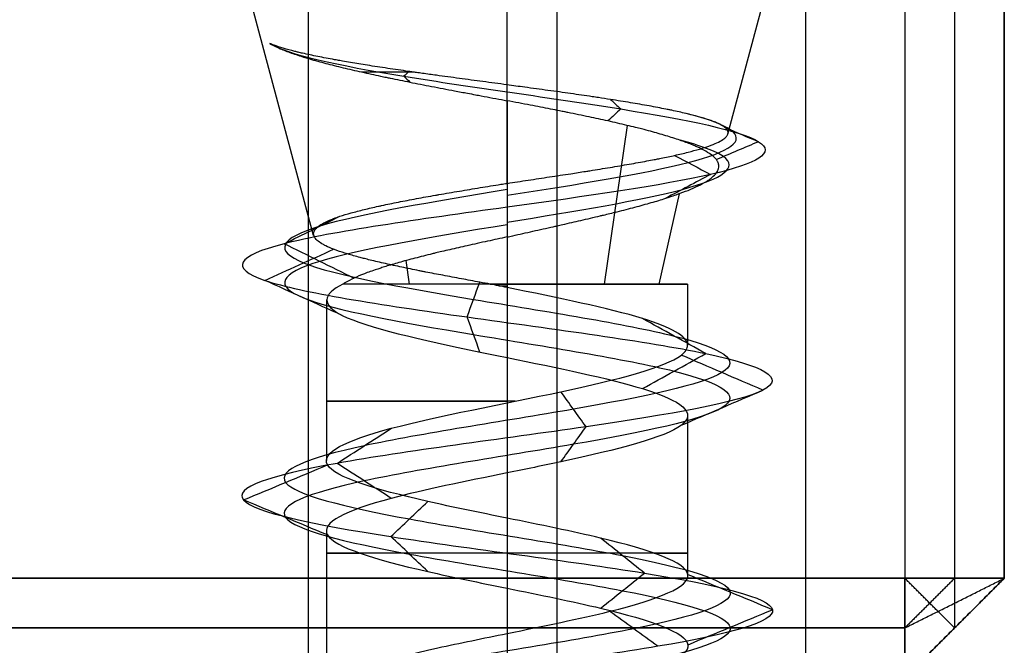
# Model space of a CAD drawing. Header units: millimetres. Extents: x -429 to 422, y -262 to 259.
# Tile 1048 of 1056: x 411.97 to 421.87, y 195.39 to 201.68. Entities that reach past the tile are written whole.
import ezdxf

# ---------------------------------------------------------------- set-up
doc = ezdxf.new("R2010")
doc.units = ezdxf.units.MM
doc.layers.add('Default', color=7, linetype='Continuous', true_color=0x000000)

msp = doc.modelspace()

# ---------------------------------------------------------------- linework, layer by layer
at = {"layer": 'Default', "color": 9, "true_color": 0xbebcba}
for p, q in [((414.9255, 199.5108, 845.8222), (414.1681, 202.3376, 845.8222)), ((416.8726, 201.0239, 848.1747), (416.8726, 202.3376, 848.5267)), ((416.8726, 200.0336, 843.735), (416.8726, 202.3376, 843.1177)), ((419.0922, 200.5283, 845.8222), (419.5771, 202.3376, 845.8222)), ((417.8525, 199.0212, 847.351), (418.0831, 200.6155, 847.7107)), ((418.4014, 199.0212, 844.8423), (418.6063, 199.9297, 844.7109)), ((415.8927, 199.0212, 844.2934), (415.8586, 199.2571, 844.2402)), ((416.8726, 199.0212, 844.0063), (416.8726, 197.8285, 844.0063)), ((418.6885, 199.0212, 845.8222), (418.6879, 198.4078, 845.8222)), ((415.0567, 198.862, 845.8222), (415.0567, 197.2475, 845.8222)), ((418.6885, 197.702, 845.8222), (418.6885, 196.0887, 845.8222)), ((416.8726, 197.1233, 844.0083), (416.8726, 195.5099, 844.0103)), ((415.0567, 196.5438, 845.8222), (415.0567, 194.9315, 845.8222))]:
    msp.add_line(p, q, dxfattribs=at)
at = {"layer": 'Default', "color": 9, "true_color": 0xbebcba, "extrusion": (0, -1, 0)}
msp.add_arc((416.8726, 845.8222, -201.1519), 2.3868, 113.11621, 127.68407, dxfattribs=at)
at = {"layer": 'Default', "color": 9, "true_color": 0xbebcba, "extrusion": (0, 1, 0)}
for centre, start, end in [((-416.8726, 845.8222, 199.0212), 180, 335.32381), ((-416.8726, 845.8222, 199.0212), 84.67619, 90), ((-416.8726, 845.8222, 199.0212), 90, 180), ((-416.8726, 845.8222, 197.845), 267.44382, 90), ((-416.8726, 845.8222, 196.3167), 270, 35.24082), ((-416.8726, 845.8222, 196.3167), 144.57678, 270)]:
    msp.add_arc(centre, 1.8159, start, end, dxfattribs=at)
at = {"layer": 'Default'}
for points in [[(420.8726, 209.0648, 1343.8222), (420.8726, 202.5648, 1343.8222), (420.8726, 196.0648, 1343.8222)], [(420.8726, 209.0648, 771.8222), (420.8726, 202.5648, 771.8222), (420.8726, 196.0648, 771.8222)], [(421.3726, 209.0648, 1343.3222), (421.3726, 202.5648, 1343.3222), (421.3726, 196.0648, 1343.3222)], [(421.3726, 209.0648, 772.3222), (421.3726, 202.5648, 772.3222), (421.3726, 196.0648, 772.3222)], [(421.8726, 209.0648, 1342.8222), (421.8726, 202.5648, 1342.8222), (421.8726, 196.0648, 1342.8222)], [(421.8726, 209.0648, 772.8222), (421.8726, 202.5648, 772.8222), (421.8726, 196.0648, 772.8222)], [(421.8726, 196.0648, 1057.8222), (421.8726, 202.5648, 1057.8222), (421.8726, 209.0648, 1057.8222)], [(414.8726, 208.0648, 845.8222), (414.8726, 201.5648, 845.8222), (414.8726, 195.0648, 845.8222)], [(417.3726, 208.0648, 848.3222), (417.3726, 201.5648, 848.3222), (417.3726, 195.0648, 848.3222)], [(417.3726, 208.0648, 843.3222), (417.3726, 201.5648, 843.3222), (417.3726, 195.0648, 843.3222)], [(419.8726, 208.0648, 845.8222), (419.8726, 201.5648, 845.8222), (419.8726, 195.0648, 845.8222)], [(-427.1274, 196.0648, 1343.8222), (-3.1274, 196.0648, 1343.8222), (420.8726, 196.0648, 1343.8222)], [(420.8726, 196.0648, 771.8222), (-3.1274, 196.0648, 771.8222), (-427.1274, 196.0648, 771.8222)], [(420.8726, 196.0648, 1343.8222), (420.8726, 195.5648, 1343.3222), (420.8726, 195.0648, 1342.8222)], [(420.8726, 195.0648, 1342.8222), (421.3726, 195.5648, 1342.8222), (421.8726, 196.0648, 1342.8222)], [(420.8726, 195.0648, 772.8222), (420.8726, 195.5648, 772.3222), (420.8726, 196.0648, 771.8222)], [(421.8726, 196.0648, 1342.8222), (421.3726, 196.0648, 1343.3222), (420.8726, 196.0648, 1343.8222)], [(421.8726, 196.0648, 772.8222), (421.3726, 195.5648, 772.8222), (420.8726, 195.0648, 772.8222)], [(420.8726, 196.0648, 771.8222), (421.3726, 196.0648, 772.3222), (421.8726, 196.0648, 772.8222)], [(421.8726, 196.0648, 1057.8222), (421.3726, 195.5648, 1057.8222), (420.8726, 195.0648, 1057.8222)], [(420.8726, 195.5648, 1343.3222), (421.3726, 195.8148, 1343.0722), (421.8726, 196.0648, 1342.8222)], [(421.3726, 196.0648, 772.3222), (421.1226, 195.8148, 772.3222), (420.8726, 195.5648, 772.3222)], [(421.3726, 195.5648, 772.8222), (421.1226, 195.8148, 772.3222), (420.8726, 196.0648, 771.8222)], [(421.3726, 196.0648, 1343.3222), (421.3726, 195.8148, 1343.0722), (421.3726, 195.5648, 1342.8222)], [(421.8726, 196.0648, 1342.8222), (421.8726, 196.0648, 1057.8222), (421.8726, 196.0648, 772.8222)], [(-427.1274, 195.5648, 1343.3222), (-3.1274, 195.5648, 1343.3222), (420.8726, 195.5648, 1343.3222)], [(420.8726, 195.5648, 772.3222), (-3.1274, 195.5648, 772.3222), (-427.1274, 195.5648, 772.3222)], [(421.3726, 195.5648, 1342.8222), (421.3726, 195.5648, 1057.8222), (421.3726, 195.5648, 772.8222)]]:
    msp.add_open_spline(points, degree=2, dxfattribs=at)
at = {"layer": 'Default', "color": 9, "true_color": 0xbebcba}
for points, knots in [([(414.4869, 201.4394, 846.4377), (414.51, 201.4255, 846.5127), (414.537, 201.4116, 846.5864), (414.5674, 201.3977, 846.6585), (414.599, 201.3833, 846.7333), (414.6343, 201.3689, 846.8063), (414.6732, 201.3545, 846.8775), (414.7123, 201.34, 846.9491), (414.755, 201.3254, 847.0188), (414.801, 201.3108, 847.0863), (414.8347, 201.3001, 847.1357), (414.8701, 201.2894, 847.1838), (414.9073, 201.2786, 847.2308), (414.9198, 201.275, 847.2465), (414.9325, 201.2714, 847.2621), (414.9453, 201.2678, 847.2775), (414.9531, 201.2656, 847.2868), (414.9609, 201.2635, 847.296), (414.9687, 201.2613, 847.3052), (415.0212, 201.2468, 847.3664), (415.0764, 201.2323, 847.4248), (415.1343, 201.2178, 847.4804), (415.192, 201.2033, 847.5359), (415.2524, 201.1888, 847.5885), (415.3151, 201.1742, 847.6379), (415.377, 201.1599, 847.6867), (415.4413, 201.1455, 847.7325), (415.5077, 201.131, 847.7749), (415.5383, 201.1243, 847.7945), (415.5693, 201.1177, 847.8134), (415.6009, 201.111, 847.8315), (415.6195, 201.107, 847.8422), (415.6383, 201.1031, 847.8527), (415.6573, 201.0991, 847.8629), (415.6702, 201.0964, 847.8699), (415.6831, 201.0937, 847.8767), (415.6961, 201.091, 847.8834), (415.761, 201.0775, 847.9167), (415.8274, 201.0641, 847.9469), (415.895, 201.0506, 847.9736), (415.9667, 201.0363, 848.002), (416.0398, 201.022, 848.0266), (416.1141, 201.0077, 848.0474), (416.1901, 200.993, 848.0687), (416.2673, 200.9783, 848.0861), (416.3454, 200.9636, 848.0995), (416.3886, 200.9554, 848.107), (416.4321, 200.9472, 848.1133), (416.4758, 200.939, 848.1183), (416.502, 200.934, 848.1213), (416.5283, 200.9291, 848.1239), (416.5546, 200.9242, 848.1261), (416.5644, 200.9223, 848.1269), (416.5742, 200.9205, 848.1276), (416.5841, 200.9186, 848.1283), (416.6618, 200.9041, 848.1337), (416.7395, 200.8895, 848.1353), (416.8171, 200.875, 848.1332), (416.8352, 200.8716, 848.1327), (416.8533, 200.8682, 848.132), (416.8726, 200.8644, 848.132)], [-4.145818, -4.145818, -4.145818, -4.145818, -3.836571, -3.836571, -3.836571, -3.516721, -3.516721, -3.516721, -3.19456, -3.19456, -3.19456, -2.958659, -2.958659, -2.958659, -2.879417, -2.879417, -2.879417, -2.831762, -2.831762, -2.831762, -2.514562, -2.514562, -2.514562, -2.198864, -2.198864, -2.198864, -1.887719, -1.887719, -1.887719, -1.744247, -1.744247, -1.744247, -1.65928, -1.65928, -1.65928, -1.601489, -1.601489, -1.601489, -1.313839, -1.313839, -1.313839, -1.009245, -1.009245, -1.009245, -0.696967, -0.696967, -0.696967, -0.523376, -0.523376, -0.523376, -0.419215, -0.419215, -0.419215, -0.380247, -0.380247, -0.380247, -0.073117, -0.073117, -0.073117, 0, 0, 0, 0]), ([(416.8726, 201.0239, 848.1747), (416.8706, 201.0242, 848.1738), (416.8699, 201.0243, 848.1738), (416.8692, 201.0244, 848.1738), (416.7892, 201.035, 848.1766), (416.7093, 201.0457, 848.1754), (416.6298, 201.0563, 848.1704), (416.5502, 201.0669, 848.1654), (416.471, 201.0775, 848.1565), (416.3925, 201.0881, 848.1436), (416.3151, 201.0985, 848.131), (416.2384, 201.1089, 848.1146), (416.1627, 201.1193, 848.0944), (416.1152, 201.1258, 848.0817), (416.068, 201.1323, 848.0675), (416.0214, 201.1388, 848.0517), (416.001, 201.1417, 848.0448), (415.9807, 201.1445, 848.0377), (415.9604, 201.1474, 848.0302), (415.9484, 201.1491, 848.0258), (415.9365, 201.1508, 848.0212), (415.9246, 201.1525, 848.0166), (415.9107, 201.1544, 848.0112), (415.8968, 201.1564, 848.0056), (415.883, 201.1584, 847.9999), (415.811, 201.1687, 847.9703), (415.7407, 201.179, 847.9369), (415.6724, 201.1892, 847.9), (415.602, 201.1998, 847.8621), (415.5336, 201.2103, 847.8205), (415.4674, 201.2208, 847.7756), (415.4095, 201.23, 847.7363), (415.3532, 201.2392, 847.6944), (415.2988, 201.2483, 847.65), (415.2707, 201.253, 847.6272), (415.2432, 201.2578, 847.6038), (415.2162, 201.2625, 847.5797), (415.1995, 201.2654, 847.5649), (415.183, 201.2683, 847.5498), (415.1668, 201.2712, 847.5345), (415.1571, 201.2729, 847.5254), (415.1475, 201.2747, 847.5162), (415.1379, 201.2764, 847.507), (415.0794, 201.287, 847.4502), (415.0237, 201.2976, 847.3906), (414.971, 201.3081, 847.3285), (414.916, 201.3191, 847.2636), (414.8643, 201.3301, 847.1959), (414.8161, 201.3411, 847.1257), (414.8013, 201.3444, 847.1042), (414.7869, 201.3478, 847.0825), (414.7728, 201.3512, 847.0606), (414.7614, 201.3539, 847.0427), (414.7501, 201.3566, 847.0248), (414.7392, 201.3593, 847.0066), (414.6966, 201.3699, 846.9365), (414.6577, 201.3804, 846.8645), (414.6224, 201.3909, 846.7907), (414.5879, 201.4012, 846.7185), (414.557, 201.4114, 846.6446), (414.5299, 201.4217, 846.5694), (414.5143, 201.4276, 846.5259), (414.4999, 201.4335, 846.482), (414.4869, 201.4394, 846.4377)], [-4.147836, -4.147836, -4.147836, -4.147836, -4.143142, -4.143142, -4.143142, -3.830207, -3.830207, -3.830207, -3.518241, -3.518241, -3.518241, -3.211204, -3.211204, -3.211204, -3.018406, -3.018406, -3.018406, -2.93403, -2.93403, -2.93403, -2.883995, -2.883995, -2.883995, -2.825511, -2.825511, -2.825511, -2.520907, -2.520907, -2.520907, -2.207682, -2.207682, -2.207682, -1.933053, -1.933053, -1.933053, -1.791441, -1.791441, -1.791441, -1.704077, -1.704077, -1.704077, -1.652038, -1.652038, -1.652038, -1.332918, -1.332918, -1.332918, -0.999628, -0.999628, -0.999628, -0.897575, -0.897575, -0.897575, -0.814621, -0.814621, -0.814621, -0.49401, -0.49401, -0.49401, -0.18083, -0.18083, -0.18083, 0, 0, 0, 0]), ([(419.0922, 200.5283, 845.8222), (419.0927, 200.5297, 845.832), (419.093, 200.5311, 845.8417), (419.0934, 200.5325, 845.8515), (419.0958, 200.5433, 845.9278), (419.0944, 200.554, 846.0039), (419.0889, 200.5648, 846.0796), (419.0837, 200.5751, 846.1524), (419.0748, 200.5854, 846.2248), (419.0622, 200.5956, 846.2965), (419.0491, 200.6063, 846.3708), (419.032, 200.6169, 846.4444), (419.011, 200.6275, 846.517), (419.0006, 200.6328, 846.553), (418.9892, 200.638, 846.5888), (418.977, 200.6433, 846.6243), (418.9711, 200.6458, 846.6412), (418.965, 200.6483, 846.6581), (418.9588, 200.6508, 846.6749), (418.9547, 200.6524, 846.6857), (418.9506, 200.654, 846.6965), (418.9464, 200.6557, 846.7072), (418.9186, 200.6663, 846.7785), (418.8872, 200.677, 846.8482), (418.8524, 200.6876, 846.9162), (418.8172, 200.6984, 846.985), (418.7785, 200.7091, 847.052), (418.7366, 200.7198, 847.1171), (418.6948, 200.7304, 847.182), (418.6497, 200.7411, 847.2449), (418.6016, 200.7518, 847.3055), (418.578, 200.757, 847.3353), (418.5536, 200.7622, 847.3646), (418.5285, 200.7675, 847.3932), (418.5168, 200.7699, 847.4067), (418.5049, 200.7724, 847.4199), (418.4929, 200.7748, 847.4331), (418.4853, 200.7764, 847.4413), (418.4777, 200.7779, 847.4495), (418.4701, 200.7794, 847.4576), (418.4163, 200.7902, 847.5148), (418.3597, 200.801, 847.5691), (418.3007, 200.8117, 847.6203), (418.2408, 200.8225, 847.6722), (418.1784, 200.8334, 847.721), (418.1136, 200.8442, 847.7663), (418.0488, 200.855, 847.8116), (417.9816, 200.8658, 847.8535), (417.9123, 200.8766, 847.8916), (417.8727, 200.8827, 847.9133), (417.8324, 200.8889, 847.9338), (417.7914, 200.8951, 847.9531), (417.7811, 200.8966, 847.9579), (417.7707, 200.8982, 847.9627), (417.7603, 200.8997, 847.9674), (417.7499, 200.9013, 847.9721), (417.7395, 200.9028, 847.9767), (417.729, 200.9044, 847.9813), (417.6579, 200.9149, 848.0121), (417.5852, 200.9254, 848.0392), (417.5114, 200.9359, 848.0625), (417.4366, 200.9466, 848.0863), (417.3605, 200.9572, 848.1062), (417.2836, 200.9677, 848.1223), (417.2063, 200.9784, 848.1385), (417.1282, 200.989, 848.1509), (417.0495, 200.9996, 848.1594), (416.9908, 201.0075, 848.1658), (416.9318, 201.0154, 848.1701), (416.8726, 201.0239, 848.1747)], [4.427155, 4.427155, 4.427155, 4.427155, 4.465455, 4.465455, 4.465455, 4.763943, 4.763943, 4.763943, 5.049779, 5.049779, 5.049779, 5.345905, 5.345905, 5.345905, 5.493009, 5.493009, 5.493009, 5.563345, 5.563345, 5.563345, 5.608544, 5.608544, 5.608544, 5.908181, 5.908181, 5.908181, 6.211351, 6.211351, 6.211351, 6.514458, 6.514458, 6.514458, 6.66363, 6.66363, 6.66363, 6.73349, 6.73349, 6.73349, 6.777165, 6.777165, 6.777165, 7.084233, 7.084233, 7.084233, 7.394571, 7.394571, 7.394571, 7.704545, 7.704545, 7.704545, 7.881674, 7.881674, 7.881674, 7.926484, 7.926484, 7.926484, 7.971096, 7.971096, 7.971096, 8.274718, 8.274718, 8.274718, 8.582594, 8.582594, 8.582594, 8.89231, 8.89231, 8.89231, 9.124255, 9.124255, 9.124255, 9.124255]), ([(416.8726, 199.4944, 843.8795), (416.8915, 199.4986, 843.8784), (416.9104, 199.5028, 843.8776), (416.9294, 199.5071, 843.877), (416.997, 199.5222, 843.875), (417.0645, 199.5373, 843.8768), (417.1319, 199.5523, 843.8821), (417.2005, 199.5676, 843.8875), (417.2689, 199.5829, 843.8965), (417.3369, 199.5982, 843.9092), (417.3493, 199.601, 843.9115), (417.3618, 199.6038, 843.9139), (417.3742, 199.6066, 843.9165), (417.3936, 199.6109, 843.9205), (417.4129, 199.6153, 843.9248), (417.4321, 199.6196, 843.9293), (417.4931, 199.6334, 843.9438), (417.5535, 199.6472, 843.9611), (417.6129, 199.6609, 843.9811), (417.6794, 199.6763, 844.0035), (417.7447, 199.6916, 844.0293), (417.8087, 199.7068, 844.0584), (417.8197, 199.7095, 844.0634), (417.8308, 199.7121, 844.0685), (417.8417, 199.7148, 844.0738), (417.8637, 199.72, 844.0842), (417.8854, 199.7253, 844.095), (417.9069, 199.7306, 844.1062), (417.9313, 199.7365, 844.1189), (417.9555, 199.7425, 844.1321), (417.9794, 199.7484, 844.1458), (418.041, 199.7638, 844.181), (418.1007, 199.7791, 844.2194), (418.1582, 199.7943, 844.2607), (418.2154, 199.8095, 844.3018), (418.2703, 199.8246, 844.3458), (418.3228, 199.8397, 844.3927), (418.3734, 199.8542, 844.4378), (418.4217, 199.8687, 844.4857), (418.4673, 199.8832, 844.536), (418.4754, 199.8858, 844.545), (418.4834, 199.8884, 844.554), (418.4914, 199.891, 844.563), (418.5042, 199.8951, 844.5777), (418.5167, 199.8992, 844.5925), (418.529, 199.9034, 844.6075), (418.549, 199.9101, 844.6318), (418.5683, 199.9167, 844.6566), (418.5871, 199.9234, 844.6818), (418.6246, 199.9368, 844.7323), (418.6596, 199.95, 844.7845), (418.6922, 199.9633, 844.8382), (418.7293, 199.9783, 844.8993), (418.7632, 199.9934, 844.9624), (418.7939, 200.0084, 845.0272), (418.8248, 200.0234, 845.0924), (418.8525, 200.0385, 845.1593), (418.8768, 200.0535, 845.2276), (418.8805, 200.0559, 845.2382), (418.8842, 200.0582, 845.2488), (418.8878, 200.0605, 845.2595), (418.8912, 200.0628, 845.2697), (418.8946, 200.065, 845.2799), (418.8979, 200.0672, 845.2901), (418.9107, 200.0759, 845.33), (418.9224, 200.0846, 845.3703), (418.9329, 200.0932, 845.4108), (418.9514, 200.1084, 845.4819), (418.9662, 200.1235, 845.5539), (418.9774, 200.1385, 845.6264), (418.9886, 200.1535, 845.6989), (418.9961, 200.1685, 845.7719), (418.9999, 200.1835, 845.8451), (419.0036, 200.1983, 845.9171), (419.0037, 200.213, 845.9894), (419, 200.2277, 846.0616), (418.9995, 200.2297, 846.0714), (418.999, 200.2317, 846.0812), (418.9983, 200.2337, 846.091), (418.9968, 200.2385, 846.1147), (418.9948, 200.2433, 846.1384), (418.9924, 200.2482, 846.162), (418.9885, 200.2561, 846.2009), (418.9835, 200.264, 846.2397), (418.9774, 200.272, 846.2782), (418.9671, 200.2853, 846.3431), (418.9535, 200.2986, 846.4074), (418.937, 200.3118, 846.4709), (418.9186, 200.3265, 846.5415), (418.8965, 200.3412, 846.6112), (418.8709, 200.3559, 846.6797), (418.8448, 200.3708, 846.7494), (418.8151, 200.3857, 846.8178), (418.7819, 200.4005, 846.8848), (418.775, 200.4037, 846.8988), (418.7679, 200.4068, 846.9128), (418.7607, 200.4099, 846.9266), (418.7535, 200.413, 846.9404), (418.7462, 200.416, 846.9541), (418.7387, 200.4191, 846.9677), (418.7218, 200.4261, 846.9984), (418.7042, 200.433, 847.0288), (418.686, 200.44, 847.0587), (418.6465, 200.4549, 847.1233), (418.6039, 200.4698, 847.1859), (418.5583, 200.4847, 847.2462), (418.5126, 200.4996, 847.3066), (418.4639, 200.5144, 847.3649), (418.4124, 200.5293, 847.4206), (418.3614, 200.544, 847.4756), (418.3078, 200.5586, 847.5282), (418.2515, 200.5733, 847.578), (418.243, 200.5755, 847.5855), (418.2344, 200.5777, 847.593), (418.2258, 200.5799, 847.6004), (418.2057, 200.5851, 847.6177), (418.1853, 200.5902, 847.6345), (418.1647, 200.5953, 847.651), (418.1363, 200.6024, 847.6737), (418.1074, 200.6095, 847.6956), (418.0779, 200.6165, 847.7168), (418.0162, 200.6313, 847.7613), (417.9523, 200.646, 847.8024), (417.8863, 200.6607, 847.84), (417.825, 200.6743, 847.8748), (417.7621, 200.6879, 847.9066), (417.6976, 200.7015, 847.9353), (417.628, 200.7162, 847.9663), (417.5566, 200.7309, 847.9936), (417.4838, 200.7455, 848.0174), (417.4724, 200.7478, 848.0211), (417.4611, 200.7501, 848.0247), (417.4497, 200.7524, 848.0282), (417.4333, 200.7556, 848.0333), (417.4169, 200.7589, 848.0381), (417.4005, 200.7622, 848.0428), (417.3704, 200.7681, 848.0514), (417.3402, 200.7741, 848.0593), (417.3098, 200.78, 848.0667), (417.2425, 200.7932, 848.0829), (417.1745, 200.8063, 848.0961), (417.106, 200.8194, 848.1064), (417.0287, 200.8342, 848.118), (416.9508, 200.849, 848.1257), (416.8726, 200.8644, 848.132)], [0, 0, 0, 0, 0.075342, 0.075342, 0.075342, 0.344204, 0.344204, 0.344204, 0.618535, 0.618535, 0.618535, 0.669032, 0.669032, 0.669032, 0.747519, 0.747519, 0.747519, 0.996933, 0.996933, 0.996933, 1.275935, 1.275935, 1.275935, 1.32422, 1.32422, 1.32422, 1.420637, 1.420637, 1.420637, 1.530012, 1.530012, 1.530012, 1.811672, 1.811672, 1.811672, 2.091163, 2.091163, 2.091163, 2.360831, 2.360831, 2.360831, 2.408668, 2.408668, 2.408668, 2.485793, 2.485793, 2.485793, 2.610572, 2.610572, 2.610572, 2.860012, 2.860012, 2.860012, 3.144007, 3.144007, 3.144007, 3.430966, 3.430966, 3.430966, 3.475565, 3.475565, 3.475565, 3.518101, 3.518101, 3.518101, 3.684252, 3.684252, 3.684252, 3.975423, 3.975423, 3.975423, 4.266036, 4.266036, 4.266036, 4.55221, 4.55221, 4.55221, 4.591115, 4.591115, 4.591115, 4.685214, 4.685214, 4.685214, 4.839976, 4.839976, 4.839976, 5.100087, 5.100087, 5.100087, 5.389582, 5.389582, 5.389582, 5.68481, 5.68481, 5.68481, 5.746727, 5.746727, 5.746727, 5.80812, 5.80812, 5.80812, 5.946963, 5.946963, 5.946963, 6.246308, 6.246308, 6.246308, 6.546509, 6.546509, 6.546509, 6.843548, 6.843548, 6.843548, 6.888461, 6.888461, 6.888461, 6.99315, 6.99315, 6.99315, 7.136666, 7.136666, 7.136666, 7.437243, 7.437243, 7.437243, 7.716131, 7.716131, 7.716131, 8.01821, 8.01821, 8.01821, 8.065333, 8.065333, 8.065333, 8.132993, 8.132993, 8.132993, 8.256513, 8.256513, 8.256513, 8.530133, 8.530133, 8.530133, 8.839684, 8.839684, 8.839684, 8.839684]), ([(416.8726, 199.9138, 843.4457), (417.5792, 200.0235, 843.4592), (418.9579, 200.2429, 844.1559), (419.3545, 200.5169, 846.017), (418.8845, 200.6812, 846.9481), (418.6728, 200.7358, 847.2113)], [0, 0, 0, 0, 0.891985, 1.78397, 2.228072, 2.228072, 2.228072, 2.228072]), ([(416.8726, 200.0336, 843.735), (416.9432, 200.0443, 843.7322), (417.0137, 200.0549, 843.7331), (417.0838, 200.0655, 843.7377), (417.1563, 200.0764, 843.7424), (417.2283, 200.0873, 843.751), (417.2998, 200.0981, 843.7633), (417.3717, 200.109, 843.7756), (417.443, 200.1199, 843.7917), (417.5135, 200.1308, 843.8114), (417.5636, 200.1386, 843.8254), (417.6132, 200.1463, 843.8412), (417.6624, 200.1541, 843.8588), (417.6768, 200.1563, 843.864), (417.6913, 200.1586, 843.8693), (417.7057, 200.1609, 843.8748), (417.7747, 200.1719, 843.9012), (417.8423, 200.1828, 843.931), (417.9082, 200.1937, 843.9641), (417.974, 200.2045, 843.9971), (418.0382, 200.2154, 844.0334), (418.1003, 200.2262, 844.0729), (418.1615, 200.2369, 844.1117), (418.2207, 200.2475, 844.1536), (418.2777, 200.2582, 844.1984), (418.303, 200.2629, 844.2183), (418.3278, 200.2676, 844.2387), (418.3522, 200.2723, 844.2598), (418.3674, 200.2753, 844.2729), (418.3825, 200.2782, 844.2863), (418.3974, 200.2812, 844.2999), (418.4055, 200.2828, 844.3074), (418.4136, 200.2844, 844.3148), (418.4216, 200.286, 844.3224), (418.4692, 200.2956, 844.3673), (418.5145, 200.3052, 844.4143), (418.5574, 200.3147, 844.4634), (418.6053, 200.3253, 844.5182), (418.6502, 200.3359, 844.5756), (418.6921, 200.3465, 844.6352), (418.7336, 200.3571, 844.6943), (418.7721, 200.3675, 844.7557), (418.8075, 200.378, 844.819), (418.8239, 200.3829, 844.8483), (418.8396, 200.3877, 844.878), (418.8547, 200.3926, 844.908), (418.8641, 200.3956, 844.927), (418.8734, 200.3987, 844.9461), (418.8823, 200.4017, 844.9653), (418.8889, 200.404, 844.9794), (418.8953, 200.4062, 844.9935), (418.9015, 200.4085, 845.0077), (418.9319, 200.4193, 845.0766), (418.9587, 200.4301, 845.147), (418.982, 200.4408, 845.2185), (419.0055, 200.4516, 845.2906), (419.0254, 200.4625, 845.3638), (419.0416, 200.4733, 845.4379), (419.0571, 200.4835, 845.5083), (419.0692, 200.4937, 845.5794), (419.0779, 200.504, 845.651), (419.0848, 200.512, 845.7072), (419.0895, 200.52, 845.7637), (419.0921, 200.5281, 845.8204), (419.0922, 200.5282, 845.821), (419.0922, 200.5282, 845.8216), (419.0922, 200.5283, 845.8222)], [-9.124255, -9.124255, -9.124255, -9.124255, -8.847521, -8.847521, -8.847521, -8.562669, -8.562669, -8.562669, -8.275865, -8.275865, -8.275865, -8.071348, -8.071348, -8.071348, -8.01094, -8.01094, -8.01094, -7.721153, -7.721153, -7.721153, -7.432151, -7.432151, -7.432151, -7.147631, -7.147631, -7.147631, -7.021369, -7.021369, -7.021369, -6.942199, -6.942199, -6.942199, -6.899099, -6.899099, -6.899099, -6.642862, -6.642862, -6.642862, -6.35711, -6.35711, -6.35711, -6.072963, -6.072963, -6.072963, -5.941257, -5.941257, -5.941257, -5.858091, -5.858091, -5.858091, -5.797194, -5.797194, -5.797194, -5.502003, -5.502003, -5.502003, -5.204528, -5.204528, -5.204528, -4.921746, -4.921746, -4.921746, -4.69943, -4.69943, -4.69943, -4.6971, -4.6971, -4.6971, -4.6971]), ([(416.8726, 199.6441, 843.5179), (417.5577, 199.7538, 843.5314), (418.8937, 199.9732, 844.2077), (419.277, 200.2475, 846.0128), (418.8194, 200.4121, 846.9153), (418.6127, 200.467, 847.1708)], [0, 0, 0, 0, 0.891985, 1.78397, 2.23018, 2.23018, 2.23018, 2.23018]), ([(416.7041, 199.0212, 847.6303), (416.6688, 199.027, 847.6313), (416.6338, 199.0335, 847.6288), (416.5989, 199.0399, 847.6253), (416.5365, 199.0514, 847.6189), (416.4747, 199.0628, 847.609), (416.4134, 199.0742, 847.5958), (416.3506, 199.0859, 847.5823), (416.2884, 199.0975, 847.5653), (416.2272, 199.1092, 847.545), (416.1688, 199.1203, 847.5257), (416.1113, 199.1313, 847.5034), (416.0549, 199.1424, 847.4782), (416.0433, 199.1447, 847.4731), (416.0318, 199.147, 847.4678), (416.0203, 199.1492, 847.4624), (416.0095, 199.1514, 847.4573), (415.9988, 199.1535, 847.4522), (415.9881, 199.1556, 847.4469), (415.9286, 199.1675, 847.4176), (415.8708, 199.1793, 847.3853), (415.8147, 199.191, 847.3501), (415.7579, 199.2029, 847.3145), (415.7029, 199.2148, 847.276), (415.6501, 199.2266, 847.2348), (415.5959, 199.2388, 847.1925), (415.544, 199.2509, 847.1475), (415.4945, 199.263, 847.0997), (415.4756, 199.2676, 847.0815), (415.4571, 199.2722, 847.0628), (415.4389, 199.2769, 847.0438), (415.4318, 199.2787, 847.0363), (415.4247, 199.2805, 847.0288), (415.4177, 199.2823, 847.0212), (415.4102, 199.2842, 847.0131), (415.4028, 199.2862, 847.005), (415.3955, 199.2881, 846.9968), (415.3502, 199.3001, 846.9461), (415.3078, 199.3119, 846.8931), (415.2685, 199.3238, 846.8382), (415.2298, 199.3355, 846.784), (415.1941, 199.3471, 846.7278), (415.1617, 199.3587, 846.6698), (415.1502, 199.3628, 846.6493), (415.1391, 199.367, 846.6284), (415.1284, 199.3711, 846.6074), (415.0984, 199.3827, 846.5482), (415.0717, 199.3943, 846.4871), (415.0484, 199.4058, 846.4246), (415.0438, 199.4081, 846.4123), (415.0393, 199.4104, 846.3999), (415.035, 199.4127, 846.3875), (415.032, 199.4143, 846.379), (415.0291, 199.4158, 846.3704), (415.0262, 199.4174, 846.3618), (415.0054, 199.4288, 846.2993), (414.988, 199.4402, 846.2358), (414.9738, 199.4515, 846.1715), (414.9591, 199.4632, 846.1049), (414.9479, 199.4749, 846.0375), (414.9402, 199.4865, 845.9695), (414.9323, 199.4983, 845.9011), (414.928, 199.51, 845.8322), (414.9272, 199.5218, 845.763), (414.9269, 199.5265, 845.7351), (414.9271, 199.5312, 845.7071), (414.9279, 199.536, 845.6791), (414.9283, 199.5382, 845.666), (414.9288, 199.5404, 845.6528), (414.9294, 199.5426, 845.6397), (414.93, 199.5447, 845.6275), (414.9307, 199.5468, 845.6154), (414.9315, 199.5488, 845.6032), (414.936, 199.5606, 845.5336), (414.9441, 199.5723, 845.4643), (414.9556, 199.584, 845.3958), (414.9672, 199.5958, 845.3271), (414.9822, 199.6075, 845.2591), (415.0007, 199.6191, 845.1921), (415.0189, 199.6306, 845.1261), (415.0405, 199.6421, 845.0611), (415.0654, 199.6536, 844.9974), (415.075, 199.658, 844.9729), (415.0851, 199.6624, 844.9487), (415.0957, 199.6668, 844.9246), (415.1021, 199.6694, 844.9101), (415.1086, 199.6721, 844.8957), (415.1154, 199.6748, 844.8813), (415.1197, 199.6765, 844.8721), (415.1241, 199.6782, 844.8629), (415.1286, 199.6799, 844.8537), (415.1484, 199.6874, 844.8133), (415.1696, 199.6949, 844.7738), (415.1922, 199.7024, 844.7351), (415.2262, 199.7137, 844.6769), (415.2633, 199.7249, 844.6208), (415.3033, 199.7361, 844.5667), (415.3443, 199.7475, 844.5114), (415.3883, 199.759, 844.4582), (415.4351, 199.7704, 844.4073), (415.4807, 199.7815, 844.3577), (415.5289, 199.7927, 844.3104), (415.5796, 199.8038, 844.2653), (415.5901, 199.8061, 844.256), (415.6007, 199.8084, 844.2467), (415.6114, 199.8107, 844.2376), (415.6652, 199.8223, 844.1916), (415.7213, 199.8339, 844.1485), (415.7794, 199.8454, 844.1082), (415.8382, 199.857, 844.0675), (415.899, 199.8687, 844.0298), (415.9617, 199.8802, 843.9951), (416.024, 199.8918, 843.9607), (416.0882, 199.9033, 843.9292), (416.1539, 199.9148, 843.9011), (416.1651, 199.9168, 843.8962), (416.1763, 199.9188, 843.8915), (416.1876, 199.9207, 843.8869), (416.2548, 199.9324, 843.8595), (416.3232, 199.9441, 843.8355), (416.3926, 199.9557, 843.8152), (416.4616, 199.9672, 843.795), (416.5315, 199.9787, 843.7783), (416.6021, 199.9902, 843.7655), (416.6709, 200.0014, 843.7529), (416.7403, 200.0125, 843.744), (416.8102, 200.0237, 843.7387), (416.831, 200.027, 843.7372), (416.8518, 200.0303, 843.7359), (416.8726, 200.0336, 843.735)], [-7.818365, -7.818365, -7.818365, -7.818365, -7.679716, -7.679716, -7.679716, -7.432427, -7.432427, -7.432427, -7.178242, -7.178242, -7.178242, -6.93508, -6.93508, -6.93508, -6.885083, -6.885083, -6.885083, -6.838119, -6.838119, -6.838119, -6.576876, -6.576876, -6.576876, -6.31245, -6.31245, -6.31245, -6.041448, -6.041448, -6.041448, -5.937888, -5.937888, -5.937888, -5.897046, -5.897046, -5.897046, -5.85377, -5.85377, -5.85377, -5.586514, -5.586514, -5.586514, -5.324332, -5.324332, -5.324332, -5.231387, -5.231387, -5.231387, -4.96897, -4.96897, -4.96897, -4.917172, -4.917172, -4.917172, -4.881431, -4.881431, -4.881431, -4.62208, -4.62208, -4.62208, -4.352964, -4.352964, -4.352964, -4.081141, -4.081141, -4.081141, -3.970926, -3.970926, -3.970926, -3.919207, -3.919207, -3.919207, -3.871252, -3.871252, -3.871252, -3.596982, -3.596982, -3.596982, -3.322886, -3.322886, -3.322886, -3.053428, -3.053428, -3.053428, -2.950047, -2.950047, -2.950047, -2.887573, -2.887573, -2.887573, -2.847408, -2.847408, -2.847408, -2.670707, -2.670707, -2.670707, -2.405793, -2.405793, -2.405793, -2.134212, -2.134212, -2.134212, -1.868348, -1.868348, -1.868348, -1.81294, -1.81294, -1.81294, -1.53466, -1.53466, -1.53466, -1.25324, -1.25324, -1.25324, -0.972478, -0.972478, -0.972478, -0.924484, -0.924484, -0.924484, -0.63955, -0.63955, -0.63955, -0.357143, -0.357143, -0.357143, -0.081929, -0.081929, -0.081929, 0, 0, 0, 0]), ([(416.8726, 199.4944, 843.8795), (416.8068, 199.4803, 843.8834), (416.7414, 199.4662, 843.8908), (416.6767, 199.4522, 843.9016), (416.6073, 199.4371, 843.9132), (416.5387, 199.422, 843.9288), (416.4711, 199.4068, 843.948), (416.4119, 199.3935, 843.9648), (416.3535, 199.3802, 843.9845), (416.2961, 199.3669, 844.007), (416.2691, 199.3606, 844.0175), (416.2424, 199.3543, 844.0286), (416.2158, 199.348, 844.0404), (416.1957, 199.3432, 844.0493), (416.1757, 199.3384, 844.0585), (416.1559, 199.3336, 844.0681), (416.144, 199.3308, 844.0739), (416.1322, 199.3279, 844.0797), (416.1204, 199.325, 844.0857), (416.0604, 199.3103, 844.1162), (416.002, 199.2957, 844.1497), (415.9457, 199.281, 844.186), (415.8894, 199.2663, 844.2222), (415.8351, 199.2516, 844.2612), (415.783, 199.2369, 844.3028), (415.7376, 199.224, 844.3391), (415.6939, 199.2111, 844.3774), (415.652, 199.1982, 844.4177), (415.6352, 199.193, 844.4339), (415.6186, 199.1878, 844.4504), (415.6024, 199.1825, 844.4672), (415.5955, 199.1803, 844.4744), (415.5886, 199.1781, 844.4816), (415.5818, 199.1759, 844.4889), (415.5747, 199.1735, 844.4965), (415.5677, 199.1712, 844.5041), (415.5608, 199.1689, 844.5118), (415.517, 199.1543, 844.5603), (415.476, 199.1396, 844.6109), (415.438, 199.125, 844.6635), (415.4, 199.1103, 844.7161), (415.365, 199.0956, 844.7707), (415.3332, 199.0809, 844.8273), (415.3012, 199.066, 844.8843), (415.2725, 199.0511, 844.9432), (415.2471, 199.0361, 845.0038), (415.2389, 199.0312, 845.0235), (415.231, 199.0263, 845.0434), (415.2225, 199.0212, 845.0641)], [-2.842691, -2.842691, -2.842691, -2.842691, -2.581519, -2.581519, -2.581519, -2.302238, -2.302238, -2.302238, -2.057603, -2.057603, -2.057603, -1.942403, -1.942403, -1.942403, -1.854962, -1.854962, -1.854962, -1.802464, -1.802464, -1.802464, -1.535376, -1.535376, -1.535376, -1.269797, -1.269797, -1.269797, -1.038664, -1.038664, -1.038664, -0.945671, -0.945671, -0.945671, -0.905994, -0.905994, -0.905994, -0.864777, -0.864777, -0.864777, -0.60573, -0.60573, -0.60573, -0.34739, -0.34739, -0.34739, -0.086463, -0.086463, -0.086463, 0, 0, 0, 0]), ([(415.2225, 199.0212, 845.0641), (415.0118, 198.9164, 845.5331), (414.9949, 198.6888, 846.7632), (416.089, 198.4425, 847.5917), (416.7815, 198.3013, 847.6392), (416.8726, 198.2828, 847.6381)], [-5.139643, -5.139643, -5.139643, -5.139643, -2.949561, -0.387805, 0, 0, 0, 0]), ([(418.6879, 198.4078, 845.8222), (418.6836, 198.4968, 846.2606), (418.5233, 198.5858, 846.7013), (418.2341, 198.6749, 847.0277), (417.8964, 198.7788, 847.4086), (417.383, 198.8827, 847.6336), (416.8726, 198.9869, 847.6381)], [-3.889128, -3.889128, -3.889128, -3.889128, -2.084324, -2.084324, -2.084324, 0, 0, 0, 0]), ([(416.8726, 196.6688, 847.6381), (416.5973, 196.7245, 847.6386), (416.3223, 196.7802, 847.5797), (416.0768, 196.8359, 847.4601), (415.5367, 196.9585, 847.1969), (415.1398, 197.0811, 846.6399), (415.0673, 197.2037, 846.0434), (414.9949, 197.3263, 845.4469), (415.247, 197.4489, 844.8109), (415.7084, 197.5715, 844.4262), (416.1698, 197.6941, 844.0414), (416.8405, 197.8167, 843.9078), (417.4139, 197.9393, 844.0863), (417.9874, 198.0619, 844.2648), (418.4636, 198.1845, 844.7553), (418.6249, 198.3071, 845.3337), (418.669, 198.3406, 845.492), (418.6895, 198.3742, 845.6569), (418.6879, 198.4078, 845.8222)], [-15.608782, -15.608782, -15.608782, -15.608782, -14.513515, -14.513515, -14.513515, -12.027044, -12.027044, -12.027044, -9.540542, -9.540542, -9.540542, -7.054719, -7.054719, -7.054719, -4.569483, -4.569483, -4.569483, -3.889128, -3.889128, -3.889128, -3.889128]), ([(416.8726, 198.2828, 847.6381), (417.383, 198.1786, 847.6336), (418.502, 197.952, 847.1432), (418.9399, 197.6029, 845.2458), (417.8426, 197.3205, 844.1156), (417.0563, 197.1606, 844.0066), (416.8726, 197.1233, 844.0083)], [-16.692913, -16.692913, -16.692913, -16.692913, -14.447297, -11.798626, -9.149955, -8.344764, -8.344764, -8.344764, -8.344764]), ([(416.8726, 197.1233, 844.0083), (416.4521, 197.038, 844.0123), (415.4225, 196.8301, 844.3684), (414.7428, 196.4996, 846.0828), (415.7172, 196.1986, 847.4501), (416.5973, 196.0203, 847.6386), (416.8726, 195.9646, 847.6381)], [-8.344764, -8.344764, -8.344764, -8.344764, -6.501284, -3.852612, -1.203941, 0, 0, 0, 0]), ([(416.8726, 195.5099, 844.0103), (417.2391, 195.5841, 844.0124), (417.6065, 195.6584, 844.1204), (417.9058, 195.7326, 844.3271), (418.4002, 195.8552, 844.6684), (418.7088, 195.9778, 845.2788), (418.6907, 196.1004, 845.8793), (418.6725, 196.223, 846.4799), (418.3276, 196.3456, 847.0705), (417.8136, 196.4682, 847.3814), (417.5333, 196.535, 847.5509), (417.2028, 196.6018, 847.6372), (416.8726, 196.6688, 847.6381)], [-7.796772, -7.796772, -7.796772, -7.796772, -6.291562, -6.291562, -6.291562, -3.805314, -3.805314, -3.805314, -1.319095, -1.319095, -1.319095, 0, 0, 0, 0]), ([(416.8726, 195.9646, 847.6381), (417.2028, 195.8977, 847.6372), (418.1396, 195.7082, 847.3925), (419.0174, 195.3962, 845.8892), (418.2133, 195.0768, 844.2988), (417.2391, 194.88, 844.0124), (416.8726, 194.8057, 844.0103)], [-16.677476, -16.677476, -16.677476, -16.677476, -15.23459, -12.588179, -9.941768, -8.339348, -8.339348, -8.339348, -8.339348]), ([(416.8726, 194.3506, 847.6381), (416.416, 194.4437, 847.6337), (415.9568, 194.5365, 847.4585), (415.6258, 194.6292, 847.1471), (415.1885, 194.7518, 846.7355), (414.9752, 194.8744, 846.0859), (415.0835, 194.997, 845.4953), (415.1918, 195.1196, 844.9046), (415.6216, 195.2422, 844.3729), (416.1765, 195.3648, 844.1431), (416.3954, 195.4132, 844.0525), (416.6338, 195.4615, 844.0089), (416.8726, 195.5099, 844.0103)], [-15.598746, -15.598746, -15.598746, -15.598746, -13.74817, -13.74817, -13.74817, -11.262851, -11.262851, -11.262851, -8.777429, -8.777429, -8.777429, -7.796772, -7.796772, -7.796772, -7.796772])]:
    msp.add_open_spline(points, degree=3, knots=knots, dxfattribs=at)
for points, degree in [([(414.4869, 201.4394, 846.4377), (414.6568, 201.3297, 847.1504), (415.6754, 201.1103, 848.4209), (418.1661, 200.7812, 848.4273), (419.7575, 200.4521, 846.4611), (419.2151, 200.123, 843.9482), (417.6652, 199.9036, 843.1698), (416.8726, 199.7939, 843.1563)], 3), ([(415.8833, 201.1578, 847.9998), (415.8675, 201.142, 848.0347), (415.8517, 201.1261, 848.0695), (415.8359, 201.1103, 848.1043)], 3), ([(415.8359, 201.1103, 848.1043), (415.8557, 201.0905, 848.0607), (415.8755, 201.0707, 848.0172), (415.8953, 201.0509, 847.9736)], 3), ([(416.8726, 200.8644, 848.132), (416.8726, 200.9441, 848.1534), (416.8726, 201.0239, 848.1747)], 2), ([(416.8726, 200.8644, 848.132), (416.8726, 199.9428, 847.885), (416.8726, 199.0212, 847.6381)], 2), ([(417.9123, 200.877, 847.8917), (417.9469, 200.845, 847.9607), (417.9816, 200.8131, 848.0296), (418.0162, 200.7812, 848.0985)], 3), ([(418.0162, 200.7812, 848.0985), (417.9729, 200.7413, 848.0123), (417.9295, 200.7013, 847.926), (417.8862, 200.6614, 847.8397)], 3), ([(419.0623, 200.5959, 846.2965), (419.1755, 200.5479, 846.321), (419.2887, 200.5, 846.3455), (419.4019, 200.4521, 846.37)], 3), ([(419.4019, 200.4521, 846.37), (419.2603, 200.3922, 846.3393), (419.1188, 200.3323, 846.3087), (418.9772, 200.2723, 846.278)], 3), ([(418.5574, 200.3148, 844.4633), (418.6776, 200.2508, 844.3663), (418.7978, 200.1869, 844.2694), (418.918, 200.123, 844.1724)], 3), ([(418.918, 200.123, 844.1724), (418.7678, 200.0431, 844.2936), (418.6175, 199.9632, 844.4148), (418.4673, 199.8833, 844.536)], 3), ([(416.8726, 200.0336, 843.735), (416.8726, 199.9138, 843.4457), (416.8726, 199.7939, 843.1563)], 2), ([(416.8726, 199.9705, 843.5826), (416.1284, 199.8479, 843.5826), (414.6528, 199.6027, 844.3829), (414.4579, 199.2349, 846.9095), (416.4751, 198.8671, 848.438), (418.8532, 198.4993, 847.5775), (419.4221, 198.1315, 845.1114), (417.6599, 197.7638, 843.2956), (415.1783, 197.396, 843.7891), (414.2454, 197.0282, 846.1412), (415.7141, 196.6604, 848.2017), (418.2418, 196.2926, 848.0871), (419.5179, 195.9248, 845.9021), (418.376, 195.5571, 843.6442), (415.8598, 195.1893, 843.3771), (414.2694, 194.8215, 845.3452), (415.0586, 194.4537, 847.7493), (417.506, 194.0859, 848.3918), (419.3744, 193.7181, 846.6855), (418.9559, 193.3503, 844.19), (416.6331, 192.9826, 843.1865), (414.5292, 192.6148, 844.5923), (414.5674, 192.247, 847.1223), (416.7128, 191.8792, 848.4639), (419.0043, 191.5114, 847.3907), (419.3472, 191.1436, 844.8837), (417.4281, 190.7759, 843.2346), (415.0012, 190.4081, 843.9508), (414.285, 190.0403, 846.3777), (415.9341, 189.6725, 848.2968), (418.4411, 189.3047, 847.9539), (419.5143, 188.9369, 845.6624), (418.1727, 188.5692, 843.517), (415.6427, 188.2014, 843.4788), (414.2369, 187.8336, 845.5827), (415.2404, 187.4658, 847.9055), (417.7359, 187.098, 848.324), (419.4422, 186.7302, 846.4556), (418.7997, 186.3624, 844.0082), (416.3956, 185.9947, 843.219), (414.4275, 185.6269, 844.8094), (414.6946, 185.2591, 847.3256), (416.9525, 184.8913, 848.4675), (419.1375, 184.5235, 847.1914), (419.2521, 184.1557, 844.6636), (417.1916, 183.788, 843.195), (414.8396, 183.4202, 844.1279), (414.3459, 183.0524, 846.6096), (416.1619, 182.6846, 848.3715), (418.6276, 182.3168, 847.8032), (419.489, 181.949, 845.424), (417.9588, 181.5813, 843.4088), (415.4357, 181.2135, 843.5997), (414.2261, 180.8457, 845.8222), (415.4357, 180.4779, 848.0447), (417.9588, 180.1101, 848.2356), (419.489, 179.7423, 846.2204), (418.6276, 179.3745, 843.8413), (416.1619, 179.0068, 843.2729), (414.3459, 178.639, 845.0349), (414.8396, 178.2712, 847.5166), (417.1916, 177.9034, 848.4494), (419.2521, 177.5356, 846.9808), (419.1375, 177.1678, 844.4531), (416.9525, 176.8001, 843.1769), (414.6946, 176.4323, 844.3188), (414.4275, 176.0645, 846.835), (416.3956, 175.6967, 848.4254), (418.7997, 175.3289, 847.6362), (419.4422, 174.9611, 845.1889), (417.7359, 174.5934, 843.3205), (415.2404, 174.2256, 843.7389), (414.2369, 173.8578, 846.0617), (415.6427, 173.49, 848.1656), (418.1727, 173.1222, 848.1274), (419.5143, 172.7544, 845.982), (418.4411, 172.3866, 843.6906), (415.9341, 172.0189, 843.3477), (414.285, 171.6511, 845.2668), (415.0012, 171.2833, 847.6936), (417.4281, 170.9155, 848.4098), (419.3472, 170.5477, 846.7607), (419.0043, 170.1799, 844.2537), (416.7128, 169.8122, 843.1805), (414.5674, 169.4444, 844.5221), (414.5292, 169.0766, 847.0521), (416.6331, 168.7088, 848.4579), (418.9559, 168.341, 847.4544), (419.3744, 167.9732, 844.9589), (417.506, 167.6055, 843.2526), (415.0586, 167.2377, 843.8952), (414.2694, 166.8699, 846.2993), (415.8598, 166.5021, 848.2673), (418.376, 166.1343, 848.0003), (419.5179, 165.7665, 845.7423), (418.2418, 165.3987, 843.5574), (415.7141, 165.031, 843.4428), (414.2454, 164.6632, 845.5032), (415.1783, 164.2954, 847.8553), (417.6599, 163.9276, 848.3488), (419.4221, 163.5598, 846.533), (418.8532, 163.192, 844.067), (416.4751, 162.8243, 843.2064), (414.4579, 162.4565, 844.7349), (414.6528, 162.0887, 847.2615), (416.1284, 161.8435, 848.0619), (416.8726, 161.7209, 848.0619)], 3), ([(416.8726, 199.7939, 843.1563), (415.9868, 199.6713, 843.1563), (414.2304, 199.4261, 844.109), (413.9984, 199.0583, 847.1164), (416.3994, 198.6906, 848.9359), (419.2302, 198.3228, 847.9115), (419.9073, 197.955, 844.9761), (417.8097, 197.5872, 842.8148), (414.8559, 197.2194, 843.4022), (413.7454, 196.8516, 846.202), (415.4936, 196.4839, 848.6545), (418.5023, 196.1161, 848.5181), (420.0214, 195.7483, 845.9174), (418.6621, 195.3805, 843.2297), (415.6671, 195.0127, 842.9118), (413.774, 194.6449, 845.2544), (414.7134, 194.2772, 848.116), (417.6265, 193.9094, 848.8809), (419.8505, 193.5416, 846.8498), (419.3524, 193.1738, 843.8794), (416.5875, 192.806, 842.6849), (414.0833, 192.4382, 844.3582), (414.1287, 192.0704, 847.3698), (416.6824, 191.7027, 848.9667), (419.4099, 191.3349, 847.6892), (419.8181, 190.9671, 844.7051), (417.5338, 190.5993, 842.7422), (414.6451, 190.2315, 843.5947), (413.7926, 189.8637, 846.4834), (415.7555, 189.496, 848.7677), (418.7396, 189.1282, 848.3595), (420.0171, 188.7604, 845.632), (418.4202, 188.3926, 843.0783), (415.4086, 188.0248, 843.0329), (413.7353, 187.657, 845.5371), (414.9298, 187.2893, 848.302), (417.9002, 186.9215, 848.8001), (419.9313, 186.5537, 846.5761), (419.1664, 186.1859, 843.663), (416.3048, 185.8181, 842.7236), (413.9622, 185.4503, 844.6167), (414.2801, 185.0825, 847.6117), (416.9678, 184.7148, 848.971), (419.5685, 184.347, 847.4519), (419.7049, 183.9792, 844.4432), (417.2523, 183.6114, 842.695), (414.4526, 183.2436, 843.8054), (413.8651, 182.8758, 846.7594), (416.0267, 182.5081, 848.8567), (418.9616, 182.1403, 848.1802), (419.9869, 181.7725, 845.3482), (418.1655, 181.4047, 842.9496), (415.1622, 181.0369, 843.1768), (413.7224, 180.6691, 845.8222), (415.1622, 180.3014, 848.4676), (418.1655, 179.9336, 848.6949), (419.9869, 179.5658, 846.2962), (418.9616, 179.198, 843.4643), (416.0267, 178.8302, 842.7877), (413.8651, 178.4624, 844.885), (414.4526, 178.0946, 847.839), (417.2523, 177.7269, 848.9494), (419.7049, 177.3591, 847.2013), (419.5685, 176.9913, 844.1925), (416.9678, 176.6235, 842.6735), (414.2801, 176.2557, 844.0327), (413.9622, 175.8879, 847.0277), (416.3048, 175.5202, 848.9208), (419.1664, 175.1524, 847.9814), (419.9313, 174.7846, 845.0683), (417.9002, 174.4168, 842.8443), (414.9298, 174.049, 843.3424), (413.7353, 173.6812, 846.1073), (415.4086, 173.3134, 848.6116), (418.4202, 172.9457, 848.5661), (420.0171, 172.5779, 846.0124), (418.7396, 172.2101, 843.2849), (415.7555, 171.8423, 842.8767), (413.7926, 171.4745, 845.161), (414.6451, 171.1067, 848.0497), (417.5338, 170.739, 848.9022), (419.8181, 170.3712, 846.9393), (419.4099, 170.0034, 843.9552), (416.6824, 169.6356, 842.6778), (414.1287, 169.2678, 844.2747), (414.0833, 168.9, 847.2862), (416.5875, 168.5323, 848.9595), (419.3524, 168.1645, 847.765), (419.8505, 167.7967, 844.7946), (417.6265, 167.4289, 842.7636), (414.7134, 167.0611, 843.5284), (413.774, 166.6933, 846.3901), (415.6671, 166.3255, 848.7326), (418.6621, 165.9578, 848.4148), (420.0214, 165.59, 845.7271), (418.5023, 165.2222, 843.1263), (415.4936, 164.8544, 842.9899), (413.7454, 164.4866, 845.4425), (414.8559, 164.1188, 848.2422), (417.8097, 163.7511, 848.8297), (419.9073, 163.3833, 846.6683), (419.2302, 163.0155, 843.7329), (416.3994, 162.6477, 842.7086), (413.9984, 162.2799, 844.528), (414.2304, 161.9121, 847.5354), (415.9868, 161.6669, 848.4881), (416.8726, 161.5444, 848.4881)], 3), ([(416.8726, 199.7939, 843.1563), (416.8726, 199.6441, 843.5179), (416.8726, 199.4944, 843.8795)], 2), ([(416.8726, 199.6174, 843.5826), (416.1284, 199.4948, 843.5826), (414.6528, 199.2496, 844.3829), (414.458, 198.8818, 846.9095), (416.4751, 198.514, 848.438), (418.8532, 198.1462, 847.5775), (419.4221, 197.7784, 845.1114), (417.6599, 197.4107, 843.2956), (415.1783, 197.0429, 843.7891), (414.2454, 196.6751, 846.1412), (415.7141, 196.3073, 848.2016), (418.2417, 195.9395, 848.087), (419.5179, 195.5717, 845.9021), (418.376, 195.2039, 843.6442), (415.8598, 194.8362, 843.3772), (414.2695, 194.4684, 845.3452), (415.0586, 194.1006, 847.7492), (417.506, 193.7328, 848.3918), (419.3743, 193.365, 846.6855), (418.9559, 192.9972, 844.1901), (416.6331, 192.6295, 843.1866), (414.5292, 192.2617, 844.5923), (414.5675, 191.8939, 847.1223), (416.7128, 191.5261, 848.4639), (419.0042, 191.1583, 847.3907), (419.3471, 190.7905, 844.8838), (417.4281, 190.4228, 843.2347), (415.0012, 190.055, 843.9509), (414.2851, 189.6872, 846.3777), (415.9341, 189.3194, 848.2967), (418.4411, 188.9516, 847.9538), (419.5143, 188.5838, 845.6624), (418.1727, 188.216, 843.5171), (415.6427, 187.8483, 843.4789), (414.237, 187.4805, 845.5827), (415.2405, 187.1127, 847.9055), (417.7359, 186.7449, 848.3239), (419.4422, 186.3771, 846.4556), (418.7996, 186.0093, 844.0082), (416.3956, 185.6416, 843.2191), (414.4276, 185.2738, 844.8094), (414.6946, 184.906, 847.3256), (416.9525, 184.5382, 848.4675), (419.1374, 184.1704, 847.1913), (419.252, 183.8026, 844.6637), (417.1916, 183.4348, 843.195), (414.8396, 183.0671, 844.1279), (414.3459, 182.6993, 846.6096), (416.1619, 182.3315, 848.3715), (418.6276, 181.9637, 847.8031), (419.489, 181.5959, 845.424), (417.9588, 181.2281, 843.4089), (415.4357, 180.8604, 843.5998), (414.2261, 180.4926, 845.8222), (415.4357, 180.1248, 848.0447), (417.9588, 179.757, 848.2356), (419.489, 179.3892, 846.2204), (418.6276, 179.0214, 843.8413), (416.1619, 178.6537, 843.2729), (414.3459, 178.2859, 845.0349), (414.8396, 177.9181, 847.5165), (417.1916, 177.5503, 848.4494), (419.252, 177.1825, 846.9808), (419.1374, 176.8147, 844.4531), (416.9525, 176.4469, 843.1769), (414.6946, 176.0792, 844.3188), (414.4276, 175.7114, 846.835), (416.3956, 175.3436, 848.4254), (418.7996, 174.9758, 847.6362), (419.4422, 174.608, 845.1889), (417.7359, 174.2402, 843.3205), (415.2405, 173.8725, 843.7389), (414.237, 173.5047, 846.0617), (415.6427, 173.1369, 848.1656), (418.1727, 172.7691, 848.1274), (419.5143, 172.4013, 845.982), (418.4411, 172.0335, 843.6906), (415.9341, 171.6658, 843.3477), (414.2851, 171.298, 845.2668), (415.0012, 170.9302, 847.6936), (417.4281, 170.5624, 848.4098), (419.3471, 170.1946, 846.7607), (419.0042, 169.8268, 844.2537), (416.7128, 169.459, 843.1805), (414.5675, 169.0913, 844.5221), (414.5292, 168.7235, 847.0521), (416.6331, 168.3557, 848.4579), (418.9559, 167.9879, 847.4544), (419.3743, 167.6201, 844.9589), (417.506, 167.2523, 843.2526), (415.0586, 166.8846, 843.8952), (414.2695, 166.5168, 846.2993), (415.8598, 166.149, 848.2673), (418.376, 165.7812, 848.0002), (419.5179, 165.4134, 845.7423), (418.2417, 165.0456, 843.5574), (415.7141, 164.6779, 843.4428), (414.2454, 164.3101, 845.5032), (415.1783, 163.9423, 847.8553), (417.6599, 163.5745, 848.3488), (419.4221, 163.2067, 846.533), (418.8532, 162.8389, 844.067), (416.4751, 162.4711, 843.2064), (414.458, 162.1034, 844.7349), (414.6528, 161.7356, 847.2615), (416.1284, 161.4904, 848.0618), (416.8726, 161.3678, 848.0618)], 3), ([(414.6308, 199.4261, 844.3721), (414.8179, 199.5183, 844.4931), (415.005, 199.6105, 844.6141), (415.1921, 199.7026, 844.7351)], 3), ([(415.3357, 199.0789, 844.8281), (415.1008, 199.1946, 844.6761), (414.8658, 199.3104, 844.5241), (414.6308, 199.4261, 844.3721)], 3), ([(414.4372, 199.0583, 846.9184), (414.6675, 199.1628, 846.8148), (414.8979, 199.2672, 846.7111), (415.1282, 199.3716, 846.6074)], 3), ([(415.2146, 198.7059, 846.5685), (414.9555, 198.8234, 846.6851), (414.6964, 198.9409, 846.8018), (414.4372, 199.0583, 846.9184)], 3), ([(416.471, 198.6906, 848.4619), (416.5134, 198.807, 848.1836), (416.5557, 198.9234, 847.9053), (416.598, 199.0398, 847.627)], 3), ([(416.8726, 198.9869, 847.6381), (416.8156, 198.9985, 847.6381), (416.7597, 199.0098, 847.6356), (416.7041, 199.0212, 847.6303)], 3), ([(416.7883, 199.0212, 847.6361), (416.7883, 199.0126, 847.6361), (416.7883, 199.0041, 847.6361)], 2), ([(416.8726, 199.0212, 847.6381), (416.8726, 199.0041, 847.6381), (416.8726, 198.9869, 847.6381)], 2), ([(416.5992, 198.3381, 847.6192), (416.5565, 198.4556, 847.9001), (416.5138, 198.5731, 848.181), (416.471, 198.6906, 848.4619)], 3), ([(418.8712, 198.3228, 847.593), (418.6587, 198.4402, 847.4047), (418.4461, 198.5577, 847.2163), (418.2335, 198.6751, 847.028)], 3), ([(418.2336, 197.9705, 847.028), (418.4461, 198.0879, 847.2164), (418.6587, 198.2053, 847.4047), (418.8712, 198.3228, 847.593)], 3), ([(416.8726, 198.2828, 847.6381), (416.8726, 197.4758, 847.6381), (416.8726, 196.6688, 847.6381)], 2), ([(419.4448, 197.955, 845.1051), (419.1714, 198.0724, 845.1814), (418.8979, 198.1898, 845.2576), (418.6245, 198.3072, 845.3338)], 3), ([(417.667, 197.5872, 843.2729), (417.5825, 197.7046, 843.544), (417.498, 197.8221, 843.8151), (417.4136, 197.9395, 844.0861)], 3), ([(418.6247, 197.6029, 845.3338), (418.8981, 197.7203, 845.2575), (419.1715, 197.8376, 845.1813), (419.4448, 197.955, 845.1051)], 3), ([(415.1631, 197.2194, 843.7709), (415.345, 197.3369, 843.9892), (415.5269, 197.4544, 844.2074), (415.7088, 197.5719, 844.4257)], 3), ([(417.4139, 197.2354, 844.0852), (417.4982, 197.3526, 843.8144), (417.5826, 197.4699, 843.5437), (417.667, 197.5872, 843.2729)], 3), ([(414.2218, 196.8516, 846.1441), (414.5036, 196.969, 846.1099), (414.7854, 197.0864, 846.0756), (415.0672, 197.2038, 846.0414)], 3), ([(415.7074, 196.8678, 844.4241), (415.526, 196.985, 844.2064), (415.3445, 197.1022, 843.9886), (415.1631, 197.2194, 843.7709)], 3), ([(415.0653, 196.5003, 846.0417), (414.7842, 196.6174, 846.0758), (414.503, 196.7345, 846.1099), (414.2218, 196.8516, 846.1441)], 3), ([(415.7037, 196.4839, 848.223), (415.8276, 196.601, 847.9684), (415.9516, 196.7181, 847.7137), (416.0756, 196.8352, 847.4591)], 3), ([(416.0754, 196.1327, 847.4595), (415.9515, 196.2498, 847.714), (415.8276, 196.3668, 847.9685), (415.7037, 196.4839, 848.223)], 3), ([(418.254, 196.1161, 848.1074), (418.1076, 196.2331, 847.8651), (417.9612, 196.3502, 847.6229), (417.8147, 196.4672, 847.3807)], 3), ([(417.8148, 195.7649, 847.3807), (417.9612, 195.882, 847.6229), (418.1076, 195.999, 847.8652), (418.254, 196.1161, 848.1074)], 3), ([(419.5416, 195.7483, 845.9029), (419.2586, 195.8654, 845.8943), (418.9756, 195.9825, 845.8858), (418.6925, 196.0996, 845.8772)], 3), ([(416.8726, 195.9646, 847.6381), (416.8726, 195.1576, 847.6381), (416.8726, 194.3506, 847.6381)], 2), ([(418.6925, 195.397, 845.8772), (418.9756, 195.5141, 845.8858), (419.2586, 195.6312, 845.8943), (419.5416, 195.7483, 845.9029)], 3), ([(418.3895, 195.3805, 843.6246), (418.2286, 195.4977, 843.8578), (418.0676, 195.6148, 844.0909), (417.9067, 195.7319, 844.324)], 3)]:
    msp.add_open_spline(points, degree=degree, dxfattribs=at)
msp.add_rational_spline([(416.7883, 199.0041, 847.6361), (416.8304, 199.0041, 847.6381), (416.8726, 199.0041, 847.6381)], [0.999248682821, 0.999248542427, 0.999788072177], degree=2, dxfattribs=at)

doc.saveas('drawing.dxf')
